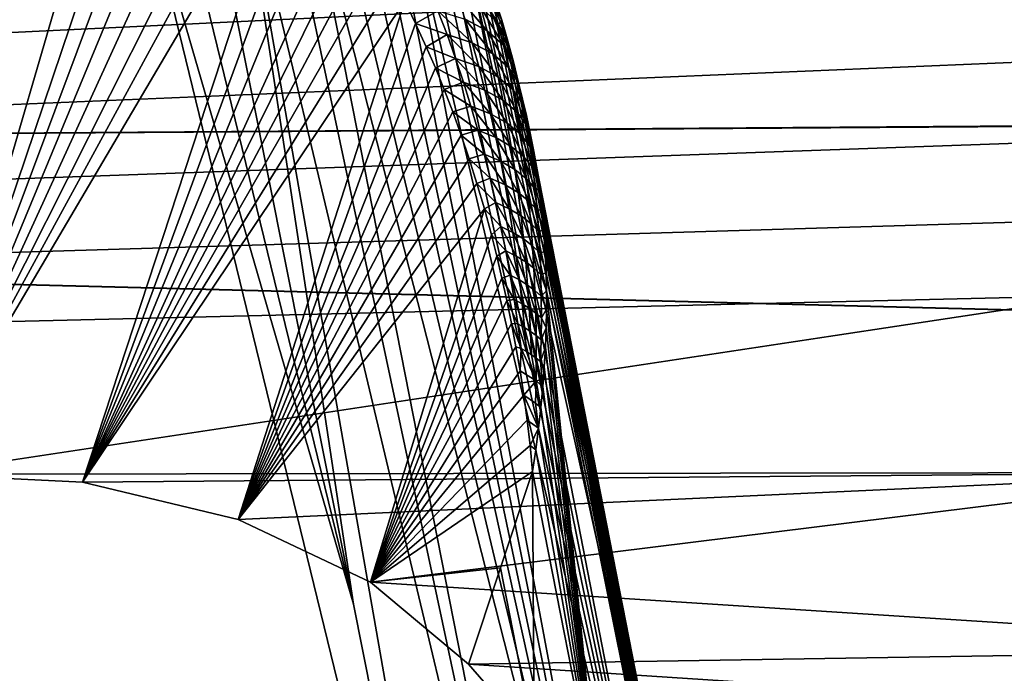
# Model space of a CAD drawing. Header units: metres. Extents: x -31 to 116, y -84 to 84.
# Tile 286 of 656: x 16.749 to 17.655, y -47.489 to -46.887. Entities that reach past the tile are written whole.
import ezdxf

# ---------------------------------------------------------------- set-up
doc = ezdxf.new("R2010")
doc.units = ezdxf.units.M
doc.layers.add('solid_80010000GA_11_1', color=7, linetype='CONTINUOUS')

msp = doc.modelspace()

# ---------------------------------------------------------------- linework, layer by layer
at = {"layer": 'solid_80010000GA_11_1'}
for points in [[(12.5, -44.230812, -38.485485), (12.5, -47.021606, -35.020927), (103, -46.390305, -39.609806)], [(12.5, -47.021599, 35.020939), (12.5, -44.230812, 38.485485), (103, -46.380795, 39.620941)], [(5.595928, -47.434151, -37.67588), (5.595928, -44.432323, -41.173279), (23.04767, -46.293915, -39.421745)], [(21.746084, -46.015491, 39.712269), (5.595928, -44.432323, 41.173279), (5.595928, -47.434151, 37.675877)], [(20.454863, -46.149815, 39.523384), (21.746084, -46.015491, 39.712269), (5.595928, -47.434151, 37.675877)], [(19.199436, -46.386986, 39.213951), (20.454863, -46.149815, 39.523384), (5.595928, -47.434151, 37.675877)], [(5.595928, -47.434151, -37.67588), (23.04767, -46.293915, -39.421745), (23.04767, -49.158199, -35.786476)], [(12.5, -47.021599, 35.020939), (103, -46.380795, 39.620941), (103, -49.348675, 35.856754)], [(18.000135, -46.721909, 38.785706), (19.199436, -46.386986, 39.213951), (5.595928, -47.434151, 37.675877)], [(12.5, -47.021606, -35.020927), (103, -49.354969, -35.848087), (103, -46.390305, -39.609806)], [(15.641059, -47.184849, 36.20668), (16.776997, -46.611744, 36.983429), (16.729986, -46.576706, 37.030239)], [(16.768324, -46.592163, 37.297604), (16.511103, -47.325165, 38.012699), (16.73369, -46.593655, 37.278107)], [(16.805347, -46.59623, 37.319431), (16.511103, -47.325165, 38.012699), (16.768324, -46.592163, 37.297604)], [(16.831266, -46.602367, 37.335106), (16.511103, -47.325165, 38.012699), (16.805347, -46.59623, 37.319431)], [(16.857988, -46.611691, 37.351738), (16.511103, -47.325165, 38.012699), (16.831266, -46.602367, 37.335106)], [(15.641059, -47.184849, 36.20668), (15.696116, -47.216751, 36.16708), (16.776997, -46.611744, 36.983429)], [(15.696116, -47.216751, 36.16708), (16.820667, -46.666401, 36.956436), (16.776997, -46.611744, 36.983429)], [(16.857988, -46.611691, 37.351738), (16.655378, -47.305668, 38.040218), (16.511103, -47.325165, 38.012699)], [(16.885384, -46.624325, 37.369141), (16.655378, -47.305668, 38.040218), (16.857988, -46.611691, 37.351738)], [(16.906141, -46.636154, 37.382687), (16.655378, -47.305668, 38.040218), (16.885384, -46.624325, 37.369141)], [(16.927069, -46.650017, 37.396564), (16.655378, -47.305668, 38.040218), (16.906141, -46.636154, 37.382687)], [(16.947985, -46.666031, 37.410778), (16.655378, -47.305668, 38.040218), (16.927069, -46.650017, 37.396564)], [(15.696116, -47.216751, 36.16708), (15.746662, -47.268253, 36.146992), (16.820667, -46.666401, 36.956436)], [(15.746662, -47.268253, 36.146992), (16.854891, -46.732685, 36.952774), (16.820667, -46.666401, 36.956436)], [(16.968712, -46.68428, 37.425343), (16.655378, -47.305668, 38.040218), (16.947985, -46.666031, 37.410778)], [(16.985147, -46.700481, 37.437191), (16.655378, -47.305668, 38.040218), (16.968712, -46.68428, 37.425343)], [(17.001465, -46.718102, 37.449165), (16.655378, -47.305668, 38.040218), (16.985147, -46.700481, 37.437191)], [(17.001465, -46.718102, 37.449165), (16.806421, -47.313046, 38.034481), (16.655378, -47.305668, 38.040218)], [(17.017658, -46.737141, 37.461212), (16.806421, -47.313046, 38.034481), (17.001465, -46.718102, 37.449165)], [(16.883993, -46.721745, 36.971409), (17.055634, -47.425533, 36.995235), (16.914694, -46.716335, 36.989941)], [(16.948219, -46.713959, 37.011616), (16.914694, -46.716335, 36.989941), (17.055634, -47.425533, 36.995235)], [(16.948219, -46.713959, 37.011616), (17.196306, -48.133003, 37.000572), (17.274393, -48.084301, 37.065746)], [(17.055634, -47.425533, 36.995235), (17.196306, -48.133003, 37.000572), (16.948219, -46.713959, 37.011616)], [(16.982899, -46.716351, 37.037609), (16.948219, -46.713959, 37.011616), (17.274393, -48.084301, 37.065746)], [(17.006346, -46.720795, 37.057484), (16.982899, -46.716351, 37.037609), (17.274393, -48.084301, 37.065746)], [(17.006346, -46.720795, 37.057484), (17.274393, -48.084301, 37.065746), (17.336506, -48.017685, 37.153465)], [(17.029829, -46.727943, 37.079433), (17.006346, -46.720795, 37.057484), (17.336506, -48.017685, 37.153465)], [(17.866894, -46.77956, 38.713039), (18.000135, -46.721909, 38.785706), (5.595928, -47.434151, 37.675877)], [(16.883993, -46.721745, 36.971409), (16.854891, -46.732685, 36.952774), (17.055634, -47.425533, 36.995235)], [(17.053106, -46.737846, 37.103485), (17.029829, -46.727943, 37.079433), (17.336506, -48.017685, 37.153465)], [(15.746662, -47.268253, 36.146992), (15.78383, -47.333202, 36.147636), (16.854891, -46.732685, 36.952774)], [(16.854891, -46.732685, 36.952774), (15.78383, -47.333202, 36.147636), (17.196306, -48.133003, 37.000572)], [(17.03367, -46.757595, 37.473289), (16.806421, -47.313046, 38.034481), (17.017658, -46.737141, 37.461212)], [(16.854891, -46.732685, 36.952774), (17.196306, -48.133003, 37.000572), (17.055634, -47.425533, 36.995235)], [(17.070259, -46.747292, 37.122837), (17.053106, -46.737846, 37.103485), (17.336506, -48.017685, 37.153465)], [(17.087063, -46.758438, 37.143333), (17.070259, -46.747292, 37.122837), (17.336506, -48.017685, 37.153465)], [(17.049438, -46.779522, 37.485413), (16.806421, -47.313046, 38.034481), (17.03367, -46.757595, 37.473289)], [(17.10339, -46.771427, 37.164886), (17.087063, -46.758438, 37.143333), (17.336506, -48.017685, 37.153465)], [(17.10339, -46.771427, 37.164886), (17.336506, -48.017685, 37.153465), (17.375599, -47.932709, 37.263943)], [(17.119137, -46.786388, 37.187393), (17.10339, -46.771427, 37.164886), (17.375599, -47.932709, 37.263943)], [(17.770351, -46.849506, 38.62611), (17.866894, -46.77956, 38.713039), (5.595928, -47.434151, 37.675877)], [(17.060524, -46.796116, 37.494114), (16.806421, -47.313046, 38.034481), (17.049438, -46.779522, 37.485413)], [(17.131269, -46.799751, 37.206093), (17.119137, -46.786388, 37.187393), (17.375599, -47.932709, 37.263943)], [(17.071428, -46.813503, 37.502846), (16.806421, -47.313046, 38.034481), (17.060524, -46.796116, 37.494114)], [(17.142956, -46.814316, 37.225426), (17.131269, -46.799751, 37.206093), (17.375599, -47.932709, 37.263943)], [(17.082117, -46.831654, 37.511597), (16.806421, -47.313046, 38.034481), (17.071428, -46.813503, 37.502846)], [(17.154148, -46.830048, 37.245403), (17.142956, -46.814316, 37.225426), (17.375599, -47.932709, 37.263943)], [(17.164791, -46.846947, 37.265987), (17.154148, -46.830048, 37.245403), (17.375599, -47.932709, 37.263943)], [(17.092594, -46.85059, 37.520348), (16.806421, -47.313046, 38.034481), (17.082117, -46.831654, 37.511597)], [(17.164791, -46.846947, 37.265987), (17.375599, -47.932709, 37.263943), (17.38287, -47.83223, 37.393021)], [(17.174847, -46.865082, 37.287155), (17.164791, -46.846947, 37.265987), (17.38287, -47.83223, 37.393021)], [(17.71209, -46.924583, 38.533512), (17.770351, -46.849506, 38.62611), (5.595928, -47.434151, 37.675877)], [(17.102863, -46.870323, 37.529095), (16.806421, -47.313046, 38.034481), (17.092594, -46.85059, 37.520348)], [(17.188591, -46.890133, 37.416237), (17.172853, -46.875957, 37.447128), (17.166508, -46.854515, 37.434029)], [(17.182961, -46.869633, 37.401409), (17.188591, -46.890133, 37.416237), (17.166508, -46.854515, 37.434029)], [(17.192303, -46.88773, 37.367523), (17.182961, -46.869633, 37.401409), (17.176737, -46.84911, 37.386162)], [(17.186035, -46.868652, 37.350567), (17.192303, -46.88773, 37.367523), (17.176737, -46.84911, 37.386162)], [(17.178654, -46.89735, 37.459858), (17.158382, -46.886719, 37.48687), (17.151274, -46.864857, 37.475655)], [(17.172853, -46.875957, 37.447128), (17.178654, -46.89735, 37.459858), (17.151274, -46.864857, 37.475655)], [(17.18165, -46.878834, 37.302616), (17.174847, -46.865082, 37.287155), (17.38287, -47.83223, 37.393021)], [(17.102863, -46.870323, 37.529095), (16.949665, -47.347282, 37.995152), (16.806421, -47.313046, 38.034481)], [(17.112921, -46.890873, 37.537819), (16.949665, -47.347282, 37.995152), (17.102863, -46.870323, 37.529095)], [(17.112921, -46.890873, 37.537819), (17.102863, -46.870323, 37.529095), (17.133495, -46.879059, 37.51086)], [(17.186035, -46.868652, 37.350567), (17.18165, -46.878834, 37.302616), (17.188122, -46.893272, 37.318344)], [(17.197931, -46.906887, 37.384068), (17.188591, -46.890133, 37.416237), (17.182961, -46.869633, 37.401409)], [(17.192303, -46.88773, 37.367523), (17.197931, -46.906887, 37.384068), (17.182961, -46.869633, 37.401409)], [(17.186035, -46.868652, 37.350567), (17.188122, -46.893272, 37.318344), (17.192303, -46.88773, 37.367523)], [(17.112921, -46.890873, 37.537819), (17.133495, -46.879059, 37.51086), (17.141806, -46.900944, 37.520592)], [(17.164961, -46.908554, 37.497776), (17.141806, -46.900944, 37.520592), (17.133495, -46.879059, 37.51086)], [(17.158382, -46.886719, 37.48687), (17.164961, -46.908554, 37.497776), (17.133495, -46.879059, 37.51086)], [(17.193672, -46.910625, 37.430676), (17.178654, -46.89735, 37.459858), (17.172853, -46.875957, 37.447128)], [(17.188591, -46.890133, 37.416237), (17.193672, -46.910625, 37.430676), (17.172853, -46.875957, 37.447128)], [(17.188122, -46.893272, 37.318344), (17.18165, -46.878834, 37.302616), (17.38287, -47.83223, 37.393021)], [(17.122749, -46.912251, 37.546513), (16.949665, -47.347282, 37.995152), (17.112921, -46.890873, 37.537819)], [(17.122749, -46.912251, 37.546513), (17.112921, -46.890873, 37.537819), (17.141806, -46.900944, 37.520592)], [(17.183952, -46.918701, 37.47226), (17.164961, -46.908554, 37.497776), (17.158382, -46.886719, 37.48687)], [(17.178654, -46.89735, 37.459858), (17.183952, -46.918701, 37.47226), (17.158382, -46.886719, 37.48687)], [(17.192303, -46.88773, 37.367523), (17.188122, -46.893272, 37.318344), (17.194235, -46.908379, 37.334301)], [(17.194235, -46.908379, 37.334301), (17.188122, -46.893272, 37.318344), (17.38287, -47.83223, 37.393021)], [(17.202969, -46.926121, 37.400227), (17.193672, -46.910625, 37.430676), (17.188591, -46.890133, 37.416237)], [(17.197931, -46.906887, 37.384068), (17.202969, -46.926121, 37.400227), (17.188591, -46.890133, 37.416237)], [(17.192303, -46.88773, 37.367523), (17.194235, -46.908379, 37.334301), (17.199978, -46.92416, 37.350502)], [(17.192303, -46.88773, 37.367523), (17.199978, -46.92416, 37.350502), (17.197931, -46.906887, 37.384068)], [(17.122749, -46.912251, 37.546513), (17.141806, -46.900944, 37.520592), (17.149588, -46.922878, 37.530048)], [(17.171061, -46.930374, 37.508404), (17.149588, -46.922878, 37.530048), (17.141806, -46.900944, 37.520592)], [(17.164961, -46.908554, 37.497776), (17.171061, -46.930374, 37.508404), (17.141806, -46.900944, 37.520592)], [(17.198252, -46.931107, 37.444759), (17.183952, -46.918701, 37.47226), (17.178654, -46.89735, 37.459858)], [(17.193672, -46.910625, 37.430676), (17.198252, -46.931107, 37.444759), (17.178654, -46.89735, 37.459858)], [(17.188803, -46.940022, 37.484364), (17.171061, -46.930374, 37.508404), (17.164961, -46.908554, 37.497776)], [(17.183952, -46.918701, 37.47226), (17.188803, -46.940022, 37.484364), (17.164961, -46.908554, 37.497776)], [(17.207458, -46.945423, 37.416035), (17.198252, -46.931107, 37.444759), (17.193672, -46.910625, 37.430676)], [(17.202969, -46.926121, 37.400227), (17.207458, -46.945423, 37.416035), (17.193672, -46.910625, 37.430676)], [(17.199978, -46.92416, 37.350502), (17.194235, -46.908379, 37.334301), (17.38287, -47.83223, 37.393021)], [(17.197931, -46.906887, 37.384068), (17.199978, -46.92416, 37.350502), (17.205341, -46.94062, 37.366966)], [(17.197931, -46.906887, 37.384068), (17.205341, -46.94062, 37.366966), (17.202969, -46.926121, 37.400227)], [(17.131107, -46.931599, 37.554085), (16.949665, -47.347282, 37.995152), (17.122749, -46.912251, 37.546513)], [(17.131107, -46.931599, 37.554085), (17.122749, -46.912251, 37.546513), (17.149588, -46.922878, 37.530048)], [(17.202377, -46.951591, 37.458527), (17.188803, -46.940022, 37.484364), (17.183952, -46.918701, 37.47226)], [(17.198252, -46.931107, 37.444759), (17.202377, -46.951591, 37.458527), (17.183952, -46.918701, 37.47226)], [(17.689724, -46.99995, 38.441029), (17.71209, -46.924583, 38.533512), (5.595928, -47.434151, 37.675877)], [(15.388331, -49.26173, 35.440407), (23.04767, -49.742542, 34.969704), (23.04767, -46.927025, 38.665939)], [(16.182812, -48.689629, 36.240772), (15.388331, -49.26173, 35.440407), (23.04767, -46.927025, 38.665939)], [(17.196306, -48.133003, 37.000572), (16.182812, -48.689629, 36.240772), (23.04767, -46.927025, 38.665939)], [(17.131107, -46.931599, 37.554085), (17.149588, -46.922878, 37.530048), (17.156881, -46.944859, 37.539249)], [(17.176722, -46.952183, 37.51878), (17.156881, -46.944859, 37.539249), (17.149588, -46.922878, 37.530048)], [(17.171061, -46.930374, 37.508404), (17.176722, -46.952183, 37.51878), (17.149588, -46.922878, 37.530048)], [(17.274393, -48.084301, 37.065746), (17.196306, -48.133003, 37.000572), (23.04767, -46.927025, 38.665939)], [(17.205341, -46.94062, 37.366966), (17.199978, -46.92416, 37.350502), (17.38287, -47.83223, 37.393021)], [(17.202969, -46.926121, 37.400227), (17.205341, -46.94062, 37.366966), (17.210304, -46.957764, 37.383705)], [(17.202969, -46.926121, 37.400227), (17.210304, -46.957764, 37.383705), (17.207458, -46.945423, 37.416035)], [(17.336506, -48.017685, 37.153465), (17.274393, -48.084301, 37.065746), (23.04767, -46.927025, 38.665939)], [(17.375599, -47.932709, 37.263943), (17.336506, -48.017685, 37.153465), (23.04767, -46.927025, 38.665939)], [(17.38287, -47.83223, 37.393021), (17.375599, -47.932709, 37.263943), (23.04767, -46.927025, 38.665939)], [(17.38287, -47.83223, 37.393021), (23.04767, -46.927025, 38.665939), (18.452015, -47.612148, 37.698494)], [(17.13924, -46.951576, 37.561619), (16.949665, -47.347282, 37.995152), (17.131107, -46.931599, 37.554085)], [(17.13924, -46.951576, 37.561619), (17.131107, -46.931599, 37.554085), (17.156881, -46.944859, 37.539249)], [(17.193241, -46.961323, 37.496204), (17.176722, -46.952183, 37.51878), (17.171061, -46.930374, 37.508404)], [(17.188803, -46.940022, 37.484364), (17.193241, -46.961323, 37.496204), (17.171061, -46.930374, 37.508404)], [(17.211449, -46.96479, 37.431522), (17.202377, -46.951591, 37.458527), (17.198252, -46.931107, 37.444759)], [(17.207458, -46.945423, 37.416035), (17.211449, -46.96479, 37.431522), (17.198252, -46.931107, 37.444759)], [(17.13924, -46.951576, 37.561619), (17.156881, -46.944859, 37.539249), (17.16371, -46.966888, 37.54821)], [(17.181965, -46.973991, 37.528923), (17.16371, -46.966888, 37.54821), (17.156881, -46.944859, 37.539249)], [(17.176722, -46.952183, 37.51878), (17.181965, -46.973991, 37.528923), (17.156881, -46.944859, 37.539249)], [(17.206087, -46.97208, 37.472008), (17.193241, -46.961323, 37.496204), (17.188803, -46.940022, 37.484364)], [(17.202377, -46.951591, 37.458527), (17.206087, -46.97208, 37.472008), (17.188803, -46.940022, 37.484364)], [(17.210304, -46.957764, 37.383705), (17.205341, -46.94062, 37.366966), (17.38287, -47.83223, 37.393021)], [(17.207458, -46.945423, 37.416035), (17.210304, -46.957764, 37.383705), (17.214848, -46.975594, 37.400707)], [(17.207458, -46.945423, 37.416035), (17.214848, -46.975594, 37.400707), (17.211449, -46.96479, 37.431522)], [(17.147146, -46.972195, 37.569111), (16.949665, -47.347282, 37.995152), (17.13924, -46.951576, 37.561619)], [(17.147146, -46.972195, 37.569111), (17.13924, -46.951576, 37.561619), (17.16371, -46.966888, 37.54821)], [(17.197292, -46.982609, 37.507793), (17.181965, -46.973991, 37.528923), (17.176722, -46.952183, 37.51878)], [(17.193241, -46.961323, 37.496204), (17.197292, -46.982609, 37.507793), (17.176722, -46.952183, 37.51878)], [(17.214975, -46.984226, 37.446712), (17.206087, -46.97208, 37.472008), (17.202377, -46.951591, 37.458527)], [(17.211449, -46.96479, 37.431522), (17.214975, -46.984226, 37.446712), (17.202377, -46.951591, 37.458527)], [(17.2094, -46.992584, 37.485218), (17.197292, -46.982609, 37.507793), (17.193241, -46.961323, 37.496204)], [(17.206087, -46.97208, 37.472008), (17.2094, -46.992584, 37.485218), (17.193241, -46.961323, 37.496204)], [(17.214848, -46.975594, 37.400707), (17.210304, -46.957764, 37.383705), (17.38287, -47.83223, 37.393021)], [(17.211449, -46.96479, 37.431522), (17.214848, -46.975594, 37.400707), (17.218454, -46.991753, 37.415749)], [(17.211449, -46.96479, 37.431522), (17.218454, -46.991753, 37.415749), (17.214975, -46.984226, 37.446712)], [(17.154821, -46.993488, 37.576557), (16.949665, -47.347282, 37.995152), (17.147146, -46.972195, 37.569111)], [(17.147146, -46.972195, 37.569111), (17.16371, -46.966888, 37.54821), (17.170088, -46.988964, 37.556934)], [(17.154821, -46.993488, 37.576557), (17.147146, -46.972195, 37.569111), (17.170088, -46.988964, 37.556934)], [(17.18681, -46.995796, 37.538837), (17.170088, -46.988964, 37.556934), (17.16371, -46.966888, 37.54821)], [(17.181965, -46.973991, 37.528923), (17.18681, -46.995796, 37.538837), (17.16371, -46.966888, 37.54821)], [(17.20097, -47.003887, 37.519142), (17.18681, -46.995796, 37.538837), (17.181965, -46.973991, 37.528923)], [(17.197292, -46.982609, 37.507793), (17.20097, -47.003887, 37.519142), (17.181965, -46.973991, 37.528923)], [(17.218061, -47.003723, 37.461624), (17.2094, -46.992584, 37.485218), (17.206087, -46.97208, 37.472008)], [(17.214975, -46.984226, 37.446712), (17.218061, -47.003723, 37.461624), (17.206087, -46.97208, 37.472008)], [(17.212336, -47.013096, 37.498173), (17.20097, -47.003887, 37.519142), (17.197292, -46.982609, 37.507793)], [(17.2094, -46.992584, 37.485218), (17.212336, -47.013096, 37.498173), (17.197292, -46.982609, 37.507793)], [(17.214848, -46.975594, 37.400707), (17.38287, -47.83223, 37.393021), (17.351797, -47.724049, 37.530239)], [(17.218454, -46.991753, 37.415749), (17.214848, -46.975594, 37.400707), (17.351797, -47.724049, 37.530239)], [(17.214975, -46.984226, 37.446712), (17.218454, -46.991753, 37.415749), (17.22171, -47.008442, 37.43095)], [(17.214975, -46.984226, 37.446712), (17.22171, -47.008442, 37.43095), (17.218061, -47.003723, 37.461624)], [(17.154821, -46.993488, 37.576557), (17.170088, -46.988964, 37.556934), (17.176035, -47.011089, 37.565434)], [(17.191271, -47.017609, 37.548531), (17.176035, -47.011089, 37.565434), (17.170088, -46.988964, 37.556934)], [(17.18681, -46.995796, 37.538837), (17.191271, -47.017609, 37.548531), (17.170088, -46.988964, 37.556934)], [(17.220722, -47.023281, 37.476269), (17.212336, -47.013096, 37.498173), (17.2094, -46.992584, 37.485218)], [(17.218061, -47.003723, 37.461624), (17.220722, -47.023281, 37.476269), (17.2094, -46.992584, 37.485218)], [(17.22171, -47.008442, 37.43095), (17.218454, -46.991753, 37.415749), (17.351797, -47.724049, 37.530239)], [(17.700302, -47.072739, 38.352108), (17.689724, -46.99995, 38.441029), (5.595928, -47.434151, 37.675877)], [(17.162254, -47.015469, 37.583942), (16.949665, -47.347282, 37.995152), (17.154821, -46.993488, 37.576557)], [(17.162254, -47.015469, 37.583942), (17.154821, -46.993488, 37.576557), (17.176035, -47.011089, 37.565434)], [(17.204287, -47.025158, 37.530262), (17.191271, -47.017609, 37.548531), (17.18681, -46.995796, 37.538837)], [(17.20097, -47.003887, 37.519142), (17.204287, -47.025158, 37.530262), (17.18681, -46.995796, 37.538837)], [(17.162254, -47.015469, 37.583942), (17.176035, -47.011089, 37.565434), (17.181568, -47.03326, 37.573715)], [(17.195364, -47.039429, 37.558022), (17.181568, -47.03326, 37.573715), (17.176035, -47.011089, 37.565434)], [(17.191271, -47.017609, 37.548531), (17.195364, -47.039429, 37.558022), (17.176035, -47.011089, 37.565434)], [(17.214903, -47.033627, 37.51088), (17.204287, -47.025158, 37.530262), (17.20097, -47.003887, 37.519142)], [(17.212336, -47.013096, 37.498173), (17.214903, -47.033627, 37.51088), (17.20097, -47.003887, 37.519142)], [(17.218061, -47.003723, 37.461624), (17.22171, -47.008442, 37.43095), (17.224602, -47.025681, 37.446327)], [(17.218061, -47.003723, 37.461624), (17.224602, -47.025681, 37.446327), (17.220722, -47.023281, 37.476269)], [(17.224602, -47.025681, 37.446327), (17.22171, -47.008442, 37.43095), (17.351797, -47.724049, 37.530239)], [(17.16939, -47.038097, 37.59127), (16.949665, -47.347282, 37.995152), (17.162254, -47.015469, 37.583942)], [(17.16939, -47.038097, 37.59127), (17.162254, -47.015469, 37.583942), (17.181568, -47.03326, 37.573715)], [(17.20726, -47.046429, 37.541168), (17.195364, -47.039429, 37.558022), (17.191271, -47.017609, 37.548531)], [(17.204287, -47.025158, 37.530262), (17.20726, -47.046429, 37.541168), (17.191271, -47.017609, 37.548531)], [(17.222971, -47.042904, 37.49065), (17.214903, -47.033627, 37.51088), (17.212336, -47.013096, 37.498173)], [(17.220722, -47.023281, 37.476269), (17.222971, -47.042904, 37.49065), (17.212336, -47.013096, 37.498173)], [(12.5, -49.54129, 31.355318), (12.5, -47.021599, 35.020939), (103, -49.348675, 35.856754)], [(12.5, -47.021606, -35.020927), (12.5, -49.541309, -31.355293), (103, -49.354969, -35.848087)], [(17.217119, -47.054176, 37.523354), (17.20726, -47.046429, 37.541168), (17.204287, -47.025158, 37.530262)], [(17.214903, -47.033627, 37.51088), (17.217119, -47.054176, 37.523354), (17.204287, -47.025158, 37.530262)], [(17.220722, -47.023281, 37.476269), (17.224602, -47.025681, 37.446327), (17.227112, -47.04348, 37.461891)], [(17.220722, -47.023281, 37.476269), (17.227112, -47.04348, 37.461891), (17.222971, -47.042904, 37.49065)], [(17.227112, -47.04348, 37.461891), (17.224602, -47.025681, 37.446327), (17.351797, -47.724049, 37.530239)], [(17.176201, -47.061367, 37.59853), (16.949665, -47.347282, 37.995152), (17.16939, -47.038097, 37.59127)], [(17.16939, -47.038097, 37.59127), (17.181568, -47.03326, 37.573715), (17.186703, -47.055481, 37.581787)], [(17.176201, -47.061367, 37.59853), (17.16939, -47.038097, 37.59127), (17.186703, -47.055481, 37.581787)], [(17.199104, -47.06126, 37.567314), (17.186703, -47.055481, 37.581787), (17.181568, -47.03326, 37.573715)], [(17.195364, -47.039429, 37.558022), (17.199104, -47.06126, 37.567314), (17.181568, -47.03326, 37.573715)], [(17.224823, -47.062584, 37.504791), (17.217119, -47.054176, 37.523354), (17.214903, -47.033627, 37.51088)], [(17.222971, -47.042904, 37.49065), (17.224823, -47.062584, 37.504791), (17.214903, -47.033627, 37.51088)], [(17.209906, -47.067707, 37.551868), (17.199104, -47.06126, 37.567314), (17.195364, -47.039429, 37.558022)], [(17.20726, -47.046429, 37.541168), (17.209906, -47.067707, 37.551868), (17.195364, -47.039429, 37.558022)], [(17.219, -47.074749, 37.53561), (17.209906, -47.067707, 37.551868), (17.20726, -47.046429, 37.541168)], [(17.217119, -47.054176, 37.523354), (17.219, -47.074749, 37.53561), (17.20726, -47.046429, 37.541168)], [(17.222971, -47.042904, 37.49065), (17.227112, -47.04348, 37.461891), (17.229223, -47.061855, 37.477646)], [(17.222971, -47.042904, 37.49065), (17.229223, -47.061855, 37.477646), (17.224823, -47.062584, 37.504791)], [(17.229223, -47.061855, 37.477646), (17.227112, -47.04348, 37.461891), (17.351797, -47.724049, 37.530239)], [(17.176201, -47.061367, 37.59853), (17.186703, -47.055481, 37.581787), (17.191454, -47.077751, 37.589661)], [(17.202511, -47.083111, 37.576416), (17.191454, -47.077751, 37.589661), (17.186703, -47.055481, 37.581787)], [(17.199104, -47.06126, 37.567314), (17.202511, -47.083111, 37.576416), (17.186703, -47.055481, 37.581787)], [(17.226295, -47.082325, 37.518692), (17.219, -47.074749, 37.53561), (17.217119, -47.054176, 37.523354)], [(17.224823, -47.062584, 37.504791), (17.226295, -47.082325, 37.518692), (17.217119, -47.054176, 37.523354)], [(17.176201, -47.061367, 37.59853), (17.071501, -47.404984, 37.925968), (16.949665, -47.347282, 37.995152)], [(17.182693, -47.085316, 37.605713), (17.071501, -47.404984, 37.925968), (17.176201, -47.061367, 37.59853)], [(17.182693, -47.085316, 37.605713), (17.176201, -47.061367, 37.59853), (17.191454, -47.077751, 37.589661)], [(17.212238, -47.088989, 37.562378), (17.202511, -47.083111, 37.576416), (17.199104, -47.06126, 37.567314)], [(17.209906, -47.067707, 37.551868), (17.212238, -47.088989, 37.562378), (17.199104, -47.06126, 37.567314)], [(17.224823, -47.062584, 37.504791), (17.229223, -47.061855, 37.477646), (17.230923, -47.080795, 37.493519)], [(17.224823, -47.062584, 37.504791), (17.230923, -47.080795, 37.493519), (17.226295, -47.082325, 37.518692)], [(17.230923, -47.080795, 37.493519), (17.229223, -47.061855, 37.477646), (17.351797, -47.724049, 37.530239)], [(17.742195, -47.141064, 38.269169), (17.700302, -47.072739, 38.352108), (5.595928, -47.434151, 37.675877)], [(17.220556, -47.095345, 37.547657), (17.212238, -47.088989, 37.562378), (17.209906, -47.067707, 37.551868)], [(17.219, -47.074749, 37.53561), (17.220556, -47.095345, 37.547657), (17.209906, -47.067707, 37.551868)], [(17.2274, -47.102123, 37.532375), (17.220556, -47.095345, 37.547657), (17.219, -47.074749, 37.53561)], [(17.226295, -47.082325, 37.518692), (17.2274, -47.102123, 37.532375), (17.219, -47.074749, 37.53561)], [(17.182693, -47.085316, 37.605713), (17.191454, -47.077751, 37.589661), (17.195843, -47.100067, 37.597343)], [(17.205597, -47.10498, 37.585346), (17.195843, -47.100067, 37.597343), (17.191454, -47.077751, 37.589661)], [(17.202511, -47.083111, 37.576416), (17.205597, -47.10498, 37.585346), (17.191454, -47.077751, 37.589661)], [(17.214272, -47.110291, 37.572704), (17.205597, -47.10498, 37.585346), (17.202511, -47.083111, 37.576416)], [(17.212238, -47.088989, 37.562378), (17.214272, -47.110291, 37.572704), (17.202511, -47.083111, 37.576416)], [(17.226295, -47.082325, 37.518692), (17.230923, -47.080795, 37.493519), (17.232193, -47.1003, 37.509499)], [(17.226295, -47.082325, 37.518692), (17.232193, -47.1003, 37.509499), (17.2274, -47.102123, 37.532375)], [(17.232193, -47.1003, 37.509499), (17.230923, -47.080795, 37.493519), (17.351797, -47.724049, 37.530239)], [(17.187656, -47.104984, 37.611389), (17.071501, -47.404984, 37.925968), (17.182693, -47.085316, 37.605713)], [(17.187656, -47.104984, 37.611389), (17.182693, -47.085316, 37.605713), (17.195843, -47.100067, 37.597343)], [(17.221807, -47.115971, 37.559509), (17.214272, -47.110291, 37.572704), (17.212238, -47.088989, 37.562378)], [(17.220556, -47.095345, 37.547657), (17.221807, -47.115971, 37.559509), (17.212238, -47.088989, 37.562378)], [(17.187656, -47.104984, 37.611389), (17.195843, -47.100067, 37.597343), (17.199884, -47.122437, 37.604843)], [(17.208382, -47.126873, 37.594105), (17.199884, -47.122437, 37.604843), (17.195843, -47.100067, 37.597343)], [(17.205597, -47.10498, 37.585346), (17.208382, -47.126873, 37.594105), (17.195843, -47.100067, 37.597343)], [(17.228157, -47.121979, 37.545841), (17.221807, -47.115971, 37.559509), (17.220556, -47.095345, 37.547657)], [(17.2274, -47.102123, 37.532375), (17.228157, -47.121979, 37.545841), (17.220556, -47.095345, 37.547657)], [(17.2274, -47.102123, 37.532375), (17.232193, -47.1003, 37.509499), (17.233015, -47.120384, 37.525604)], [(17.2274, -47.102123, 37.532375), (17.233015, -47.120384, 37.525604), (17.228157, -47.121979, 37.545841)], [(17.233015, -47.120384, 37.525604), (17.232193, -47.1003, 37.509499), (17.351797, -47.724049, 37.530239)], [(17.192411, -47.125126, 37.616997), (17.071501, -47.404984, 37.925968), (17.187656, -47.104984, 37.611389)], [(17.192411, -47.125126, 37.616997), (17.187656, -47.104984, 37.611389), (17.199884, -47.122437, 37.604843)], [(17.216022, -47.131611, 37.582863), (17.208382, -47.126873, 37.594105), (17.205597, -47.10498, 37.585346)], [(17.214272, -47.110291, 37.572704), (17.216022, -47.131611, 37.582863), (17.205597, -47.10498, 37.585346)], [(17.222765, -47.136627, 37.571178), (17.216022, -47.131611, 37.582863), (17.214272, -47.110291, 37.572704)], [(17.221807, -47.115971, 37.559509), (17.222765, -47.136627, 37.571178), (17.214272, -47.110291, 37.572704)], [(17.228577, -47.141891, 37.559109), (17.222765, -47.136627, 37.571178), (17.221807, -47.115971, 37.559509)], [(17.228157, -47.121979, 37.545841), (17.228577, -47.141891, 37.559109), (17.221807, -47.115971, 37.559509)], [(17.196953, -47.14576, 37.62252), (17.071501, -47.404984, 37.925968), (17.192411, -47.125126, 37.616997)], [(17.192411, -47.125126, 37.616997), (17.199884, -47.122437, 37.604843), (17.203588, -47.144852, 37.612164)], [(17.196953, -47.14576, 37.62252), (17.192411, -47.125126, 37.616997), (17.203588, -47.144852, 37.612164)], [(17.210873, -47.148792, 37.602703), (17.203588, -47.144852, 37.612164), (17.199884, -47.122437, 37.604843)], [(17.208382, -47.126873, 37.594105), (17.210873, -47.148792, 37.602703), (17.199884, -47.122437, 37.604843)], [(17.217497, -47.152954, 37.592861), (17.210873, -47.148792, 37.602703), (17.208382, -47.126873, 37.594105)], [(17.216022, -47.131611, 37.582863), (17.217497, -47.152954, 37.592861), (17.208382, -47.126873, 37.594105)], [(17.228157, -47.121979, 37.545841), (17.233015, -47.120384, 37.525604), (17.233334, -47.136879, 37.538593)], [(17.228157, -47.121979, 37.545841), (17.233334, -47.136879, 37.538593), (17.228577, -47.141891, 37.559109)], [(17.233334, -47.136879, 37.538593), (17.233015, -47.120384, 37.525604), (17.351797, -47.724049, 37.530239)], [(17.223438, -47.157314, 37.582672), (17.217497, -47.152954, 37.592861), (17.216022, -47.131611, 37.582863)], [(17.222765, -47.136627, 37.571178), (17.223438, -47.157314, 37.582672), (17.216022, -47.131611, 37.582863)], [(17.22867, -47.161861, 37.572182), (17.223438, -47.157314, 37.582672), (17.222765, -47.136627, 37.571178)], [(17.228577, -47.141891, 37.559109), (17.22867, -47.161861, 37.572182), (17.222765, -47.136627, 37.571178)], [(17.228577, -47.141891, 37.559109), (17.233334, -47.136879, 37.538593), (17.233334, -47.153763, 37.551689)], [(17.233334, -47.136879, 37.538593), (17.351797, -47.724049, 37.530239), (17.282774, -47.619923, 37.66066)], [(17.233334, -47.153763, 37.551689), (17.233334, -47.136879, 37.538593), (17.282774, -47.619923, 37.66066)], [(16.655378, -47.305668, 38.040218), (17.742195, -47.141064, 38.269169), (5.595928, -47.434151, 37.675877)], [(16.655378, -47.305668, 38.040218), (17.885693, -47.304241, 38.070538), (17.742195, -47.141064, 38.269169)], [(17.201256, -47.166878, 37.62796), (17.071501, -47.404984, 37.925968), (17.196953, -47.14576, 37.62252)], [(17.196953, -47.14576, 37.62252), (17.203588, -47.144852, 37.612164), (17.206959, -47.16732, 37.619308)], [(17.201256, -47.166878, 37.62796), (17.196953, -47.14576, 37.62252), (17.206959, -47.16732, 37.619308)], [(17.213074, -47.170742, 37.611141), (17.206959, -47.16732, 37.619308), (17.203588, -47.144852, 37.612164)], [(17.210873, -47.148792, 37.602703), (17.213074, -47.170742, 37.611141), (17.203588, -47.144852, 37.612164)], [(17.228577, -47.141891, 37.559109), (17.233334, -47.153763, 37.551689), (17.22867, -47.161861, 37.572182)], [(17.218702, -47.17432, 37.602695), (17.213074, -47.170742, 37.611141), (17.210873, -47.148792, 37.602703)], [(17.217497, -47.152954, 37.592861), (17.218702, -47.17432, 37.602695), (17.210873, -47.148792, 37.602703)], [(17.223829, -47.17804, 37.593994), (17.218702, -47.17432, 37.602695), (17.217497, -47.152954, 37.592861)], [(17.223438, -47.157314, 37.582672), (17.223829, -47.17804, 37.593994), (17.217497, -47.152954, 37.592861)], [(17.22867, -47.161861, 37.572182), (17.233334, -47.153763, 37.551689), (17.233, -47.171051, 37.564896)], [(17.233, -47.171051, 37.564896), (17.233334, -47.153763, 37.551689), (17.282774, -47.619923, 37.66066)], [(17.228439, -47.181889, 37.585064), (17.223829, -47.17804, 37.593994), (17.223438, -47.157314, 37.582672)], [(17.22867, -47.161861, 37.572182), (17.228439, -47.181889, 37.585064), (17.223438, -47.157314, 37.582672)], [(17.22867, -47.161861, 37.572182), (17.233, -47.171051, 37.564896), (17.228439, -47.181889, 37.585064)], [(17.20529, -47.188457, 37.63332), (17.071501, -47.404984, 37.925968), (17.201256, -47.166878, 37.62796)], [(17.201256, -47.166878, 37.62796), (17.206959, -47.16732, 37.619308), (17.210001, -47.189838, 37.626282)], [(17.20529, -47.188457, 37.63332), (17.201256, -47.166878, 37.62796), (17.210001, -47.189838, 37.626282)], [(17.214989, -47.19273, 37.619427), (17.210001, -47.189838, 37.626282), (17.206959, -47.16732, 37.619308)], [(17.213074, -47.170742, 37.611141), (17.214989, -47.19273, 37.619427), (17.206959, -47.16732, 37.619308)], [(17.219641, -47.195717, 37.612377), (17.214989, -47.19273, 37.619427), (17.213074, -47.170742, 37.611141)], [(17.218702, -47.17432, 37.602695), (17.219641, -47.195717, 37.612377), (17.213074, -47.170742, 37.611141)], [(17.223942, -47.198803, 37.605152), (17.219641, -47.195717, 37.612377), (17.218702, -47.17432, 37.602695)], [(17.223829, -47.17804, 37.593994), (17.223942, -47.198803, 37.605152), (17.218702, -47.17432, 37.602695)], [(17.228439, -47.181889, 37.585064), (17.233, -47.171051, 37.564896), (17.232317, -47.188736, 37.578194)], [(17.232317, -47.188736, 37.578194), (17.233, -47.171051, 37.564896), (17.282774, -47.619923, 37.66066)], [(17.227888, -47.201969, 37.597759), (17.223942, -47.198803, 37.605152), (17.223829, -47.17804, 37.593994)], [(17.228439, -47.181889, 37.585064), (17.227888, -47.201969, 37.597759), (17.223829, -47.17804, 37.593994)], [(17.228439, -47.181889, 37.585064), (17.232317, -47.188736, 37.578194), (17.227888, -47.201969, 37.597759)], [(17.209038, -47.210499, 37.638588), (17.071501, -47.404984, 37.925968), (17.20529, -47.188457, 37.63332)], [(17.20529, -47.188457, 37.63332), (17.210001, -47.189838, 37.626282), (17.209038, -47.210499, 37.638588)], [(17.22378, -47.219604, 37.616142), (17.209038, -47.210499, 37.638588), (17.210001, -47.189838, 37.626282)], [(17.214989, -47.19273, 37.619427), (17.22378, -47.219604, 37.616142), (17.210001, -47.189838, 37.626282)], [(17.219641, -47.195717, 37.612377), (17.22378, -47.219604, 37.616142), (17.214989, -47.19273, 37.619427)], [(17.227888, -47.201969, 37.597759), (17.232317, -47.188736, 37.578194), (17.231283, -47.206821, 37.591545)], [(17.231283, -47.206821, 37.591545), (17.232317, -47.188736, 37.578194), (17.282774, -47.619923, 37.66066)], [(17.223942, -47.198803, 37.605152), (17.22378, -47.219604, 37.616142), (17.219641, -47.195717, 37.612377)], [(17.229885, -47.225304, 37.604939), (17.22378, -47.219604, 37.616142), (17.223942, -47.198803, 37.605152)], [(17.227888, -47.201969, 37.597759), (17.229885, -47.225304, 37.604939), (17.223942, -47.198803, 37.605152)], [(17.212479, -47.232998, 37.643768), (17.071501, -47.404984, 37.925968), (17.209038, -47.210499, 37.638588)], [(17.22378, -47.219604, 37.616142), (17.212479, -47.232998, 37.643768), (17.209038, -47.210499, 37.638588)], [(17.227888, -47.201969, 37.597759), (17.231283, -47.206821, 37.591545), (17.229885, -47.225304, 37.604939)], [(17.229885, -47.225304, 37.604939), (17.231283, -47.206821, 37.591545), (17.282774, -47.619923, 37.66066)], [(17.223343, -47.240448, 37.626976), (17.212479, -47.232998, 37.643768), (17.22378, -47.219604, 37.616142)], [(17.228111, -47.244183, 37.618359), (17.223343, -47.240448, 37.626976), (17.22378, -47.219604, 37.616142)], [(17.229885, -47.225304, 37.604939), (17.228111, -47.244183, 37.618359), (17.22378, -47.219604, 37.616142)], [(17.228111, -47.244183, 37.618359), (17.229885, -47.225304, 37.604939), (17.282774, -47.619923, 37.66066)], [(17.215595, -47.255951, 37.648857), (17.071501, -47.404984, 37.925968), (17.212479, -47.232998, 37.643768)], [(17.225954, -47.26347, 37.631783), (17.215595, -47.255951, 37.648857), (17.212479, -47.232998, 37.643768)], [(17.223343, -47.240448, 37.626976), (17.225954, -47.26347, 37.631783), (17.212479, -47.232998, 37.643768)], [(17.228111, -47.244183, 37.618359), (17.225954, -47.26347, 37.631783), (17.223343, -47.240448, 37.626976)], [(17.225954, -47.26347, 37.631783), (17.228111, -47.244183, 37.618359), (17.282774, -47.619923, 37.66066)], [(17.218365, -47.279346, 37.653854), (17.071501, -47.404984, 37.925968), (17.215595, -47.255951, 37.648857)], [(17.225954, -47.26347, 37.631783), (17.218365, -47.279346, 37.653854), (17.215595, -47.255951, 37.648857)], [(17.223404, -47.283157, 37.645195), (17.218365, -47.279346, 37.653854), (17.225954, -47.26347, 37.631783)], [(17.223404, -47.283157, 37.645195), (17.225954, -47.26347, 37.631783), (17.282774, -47.619923, 37.66066)], [(17.218365, -47.279346, 37.653854), (17.220421, -47.303257, 37.658566), (17.071501, -47.404984, 37.925968)], [(17.223404, -47.283157, 37.645195), (17.220421, -47.303257, 37.658566), (17.218365, -47.279346, 37.653854)], [(17.220421, -47.303257, 37.658566), (17.223404, -47.283157, 37.645195), (17.282774, -47.619923, 37.66066)], [(16.655378, -47.305668, 38.040218), (16.806421, -47.313046, 38.034481), (17.885693, -47.304241, 38.070538)], [(16.806421, -47.313046, 38.034481), (16.949665, -47.347282, 37.995152), (17.885693, -47.304241, 38.070538)], [(16.949665, -47.347282, 37.995152), (17.071501, -47.404984, 37.925968), (17.885693, -47.304241, 38.070538)], [(17.190945, -47.392056, 37.745934), (17.071501, -47.404984, 37.925968), (17.220421, -47.303257, 37.658566)], [(17.071501, -47.404984, 37.925968), (18.029932, -47.466751, 37.871273), (17.885693, -47.304241, 38.070538)], [(17.190945, -47.392056, 37.745934), (17.220421, -47.303257, 37.658566), (17.222109, -47.550385, 37.747005)], [(17.220421, -47.303257, 37.658566), (17.282774, -47.619923, 37.66066), (17.222109, -47.550385, 37.747005)], [(15.78383, -47.333202, 36.147636), (16.182812, -48.689629, 36.240772), (17.196306, -48.133003, 37.000572)], [(17.190945, -47.392056, 37.745934), (17.161512, -47.480724, 37.833176), (17.071501, -47.404984, 37.925968)], [(17.190945, -47.392056, 37.745934), (17.222109, -47.550385, 37.747005), (17.161512, -47.480724, 37.833176)], [(17.071501, -47.404984, 37.925968), (17.161512, -47.480724, 37.833176), (18.029932, -47.466751, 37.871273)], [(5.595928, -50.161377, -33.960369), (5.595928, -47.434151, -37.67588), (23.04767, -49.158199, -35.786476)], [(17.161512, -47.480724, 37.833176), (18.122318, -47.543629, 37.776886), (18.029932, -47.466751, 37.871273)], [(17.161512, -47.480724, 37.833176), (17.222109, -47.550385, 37.747005), (18.122318, -47.543629, 37.776886)]]:
    msp.add_3dface(points, dxfattribs=at)

doc.saveas('drawing.dxf')
